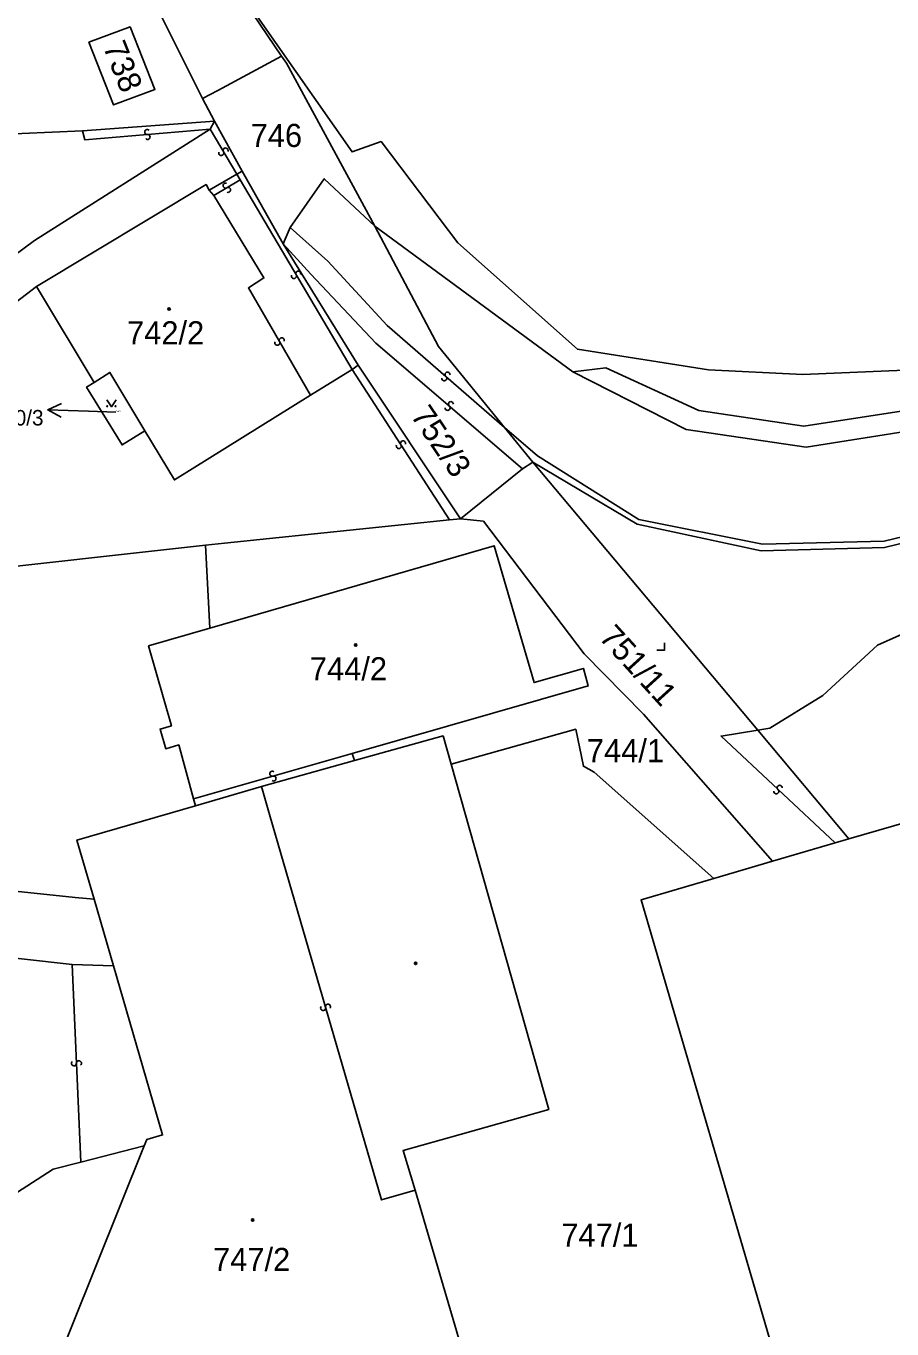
# Model space of a CAD drawing. Extents: x -600309 to -598967, y -1161267 to -1160292.
# Drawn here: x -599492.6 to -599428.8, y -1160977.1 to -1160881.2 of the extents above; entities that cross this region are included whole.
import ezdxf

# ---------------------------------------------------------------- set-up
doc = ezdxf.new("R2010")
doc.units = 0
for name, color, linetype in [('Level 1', 7, 'Continuous'), ('Level 13', 7, 'Continuous'), ('Level 3', 7, 'Continuous'), ('Level 4', 7, 'Continuous'), ('Level 5', 7, 'Continuous'), ('Level 57', 7, 'Continuous'), ('Level 60', 7, 'Continuous')]:
    doc.layers.add(name, color=color, linetype=linetype)

msp = doc.modelspace()

# ---------------------------------------------------------------- linework, layer by layer
at = {"layer": 'Level 1'}
for points in [[(-599397.1, -1160895.95), (-599418.34, -1160904.16), (-599424.29, -1160906.13), (-599426.78, -1160906.5), (-599435.4, -1160906.87), (-599442.36, -1160906.51), (-599452.01, -1160905), (-599460.83, -1160897.16), (-599466.47, -1160889.71), (-599468.61, -1160890.47), (-599481.21, -1160872.47)], [(-599473.8, -1160883.43), (-599481.21, -1160872.47)], [(-599485.56, -1160874.64), (-599479.62, -1160886.55)], [(-599487.99, -1160882.4), (-599484.96, -1160881.27), (-599483.13, -1160885.89), (-599486.17, -1160887.02), (-599487.99, -1160882.4)], [(-599473.8, -1160883.43), (-599478.49, -1160885.96), (-599479.62, -1160886.55)], [(-599466.92, -1160895.95), (-599473.43, -1160883.93), (-599473.8, -1160883.43)], [(-599479.62, -1160886.55), (-599478.75, -1160888.22)], [(-599488.46, -1160888.93), (-599478.75, -1160888.22)], [(-599478.75, -1160888.22), (-599479.07, -1160888.79)], [(-599478.75, -1160888.22), (-599476.69, -1160891.89)], [(-599521.99, -1160890.39), (-599488.46, -1160888.93)], [(-599479.07, -1160888.79), (-599491.99, -1160897), (-599503.33, -1160905.39)], [(-599479.13, -1160893.28), (-599477.1, -1160892.12)], [(-599476.69, -1160891.89), (-599477.1, -1160892.12)], [(-599476.69, -1160891.89), (-599473.68, -1160897.25)], [(-599466.92, -1160895.95), (-599470.66, -1160892.45), (-599473.17, -1160896.03)], [(-599479.13, -1160893.28), (-599479.36, -1160892.88), (-599491.85, -1160900.39)], [(-599339.37, -1160901.73), (-599352.46, -1160895.75), (-599362.84, -1160894.34), (-599371.33, -1160894.86), (-599386.68, -1160898.16), (-599423.37, -1160908.81), (-599435.34, -1160910.65), (-599443.08, -1160909.52), (-599449.91, -1160906.36), (-599452.36, -1160906.67)], [(-599473.17, -1160896.03), (-599473.68, -1160897.25)], [(-599452.36, -1160906.67), (-599462.76, -1160899.01), (-599466.92, -1160895.95)], [(-599466.92, -1160895.95), (-599462.23, -1160904.8), (-599457.37, -1160910.76)], [(-599473.68, -1160897.25), (-599468.16, -1160906.18)], [(-599511.62, -1160910.76), (-599510.08, -1160913.32), (-599502.9, -1160908.81), (-599491.85, -1160900.39)], [(-599491.85, -1160900.39), (-599487.61, -1160907.44)], [(-599361.87, -1160902.47), (-599371.38, -1160903.51), (-599380.09, -1160905.34), (-599420.43, -1160917.42), (-599429.39, -1160919.59), (-599438.49, -1160919.83), (-599447.62, -1160917.87), (-599455.29, -1160913.3)], [(-599487.61, -1160907.44), (-599486.44, -1160906.71), (-599483.86, -1160911.01)], [(-599471.66, -1160908.38), (-599468.6, -1160906.5)], [(-599468.6, -1160906.5), (-599468.16, -1160906.18)], [(-599468.16, -1160906.18), (-599460.62, -1160917.48)], [(-599487.61, -1160907.44), (-599488.16, -1160907.78), (-599485.55, -1160912.04), (-599483.86, -1160911.01)], [(-599471.66, -1160908.38), (-599481.69, -1160914.62), (-599483.86, -1160911.01)], [(-599457.37, -1160910.76), (-599455.29, -1160913.3)], [(-599455.29, -1160913.3), (-599456.05, -1160913.8)], [(-599455.29, -1160913.3), (-599438.73, -1160933.04)], [(-599456.05, -1160913.8), (-599460.62, -1160917.48)], [(-599460.62, -1160917.48), (-599461.42, -1160917.56)], [(-599460.62, -1160917.48), (-599458.94, -1160917.65), (-599451.51, -1160927.42), (-599447.15, -1160931.87), (-599437.64, -1160942.69)], [(-599461.42, -1160917.56), (-599478, -1160919.28), (-599479.39, -1160919.42)], [(-599516.72, -1160923.57), (-599479.39, -1160919.42)], [(-599479.39, -1160919.42), (-599479.09, -1160925.54)], [(-599479.09, -1160925.54), (-599458.14, -1160919.47), (-599455.2, -1160929.54), (-599451.57, -1160928.49), (-599451.21, -1160929.78), (-599468.59, -1160934.75)], [(-599480.29, -1160938.1), (-599481.37, -1160934.13), (-599482.33, -1160934.41), (-599482.75, -1160932.96), (-599481.91, -1160932.72), (-599483.59, -1160926.84), (-599479.09, -1160925.54)], [(-599468.44, -1160935.28), (-599461.91, -1160933.46), (-599461.32, -1160935.54)], [(-599441.96, -1160943.95), (-599450.77, -1160936.14), (-599451.57, -1160935.69), (-599452.13, -1160932.97), (-599461.32, -1160935.54)], [(-599438.73, -1160933.04), (-599432.02, -1160941.04)], [(-599468.59, -1160934.75), (-599468.44, -1160935.28)], [(-599475.28, -1160937.19), (-599468.44, -1160935.28)], [(-599463.97, -1160966.9), (-599464.85, -1160963.98), (-599460.64, -1160962.79), (-599454.12, -1160960.95), (-599461.32, -1160935.54)], [(-599475.28, -1160937.19), (-599480.15, -1160938.6)], [(-599560.03, -1160937.87), (-599489, -1160945.35), (-599487.6, -1160945.48)], [(-599487.6, -1160945.48), (-599488.87, -1160941.13), (-599480.15, -1160938.6)], [(-599480.15, -1160938.6), (-599480.29, -1160938.1)], [(-599432.02, -1160941.04), (-599428.72, -1160940.07)], [(-599437.64, -1160942.69), (-599433.04, -1160941.34)], [(-599433.04, -1160941.34), (-599432.02, -1160941.04)], [(-599560.13, -1160942.37), (-599489.23, -1160950.29)], [(-599441.96, -1160943.95), (-599437.64, -1160942.69)], [(-599441.96, -1160943.95), (-599447.32, -1160945.52), (-599437.27, -1160979.84)], [(-599487.6, -1160945.48), (-599486.18, -1160950.38)], [(-599489.23, -1160950.29), (-599486.18, -1160950.38)], [(-599486.18, -1160950.38), (-599482.56, -1160962.83), (-599483.73, -1160963.17), (-599483.91, -1160963.63)], [(-599483.91, -1160963.63), (-599491.05, -1160981.38)], [(-599488.59, -1160964.84), (-599483.91, -1160963.63)], [(-599488.59, -1160964.84), (-599490.61, -1160965.36), (-599512.52, -1160979.46)], [(-599463.97, -1160966.9), (-599459.09, -1160983.44)]]:
    msp.add_lwpolyline(points, dxfattribs=at)
at = {"layer": 'Level 13'}
for centre, start, end in [((-599483.694, -1160889.006), 42.33711, 274.4351), ((-599483.665, -1160889.373), 222.12265, 94.71265), ((-599478.239, -1160890.553), 157.76648, 30.35648), ((-599477.92, -1160890.368), 337.98094, 210.07893), ((-599477.923, -1160892.951), 68.24955, 300.34754), ((-599477.736, -1160893.268), 248.03509, 120.62509), ((-599472.571, -1160899.427), 337.7527, 210.3427), ((-599472.89, -1160899.612), 157.96716, 30.06516), ((-599474.11, -1160904.522), 157.26116, 29.85116), ((-599473.79, -1160904.339), 337.47561, 209.57361), ((-599461.821, -1160907.139), 176.22627, 48.81627), ((-599461.578, -1160906.862), 356.44072, 228.53872), ((-599461.329, -1160909.041), 356.82391, 228.92191), ((-599461.57, -1160909.319), 176.60945, 49.19945), ((-599464.854, -1160911.931), 340.36381, 212.46181), ((-599465.165, -1160912.13), 160.14936, 32.73936), ((-599474.49, -1160936.243), 53.13601, 285.72601), ((-599474.391, -1160936.598), 233.35046, 105.44846), ((-599437.367, -1160937.543), 174.24079, 46.33879), ((-599437.114, -1160937.276), 354.02634, 226.61634), ((-599470.737, -1160953.491), 143.37272, 15.96272), ((-599470.382, -1160953.39), 323.58717, 195.68517), ((-599489.094, -1160957.567), 129.67688, 2.26688), ((-599488.726, -1160957.554), 309.89134, 181.98933)]:
    msp.add_arc(centre, 0.184, start, end, dxfattribs=at)
at = {"layer": 'Level 3'}
for points in [[(-599488.46, -1160888.93), (-599488.28, -1160889.59), (-599479.07, -1160888.79)], [(-599479.07, -1160888.79), (-599477.1, -1160892.12)], [(-599478.8, -1160893.69), (-599476.86, -1160892.53)], [(-599477.1, -1160892.12), (-599476.86, -1160892.53)], [(-599468.6, -1160906.5), (-599476.86, -1160892.53)], [(-599479.13, -1160893.28), (-599478.8, -1160893.69)], [(-599478.8, -1160893.69), (-599475.1, -1160899.75), (-599476.24, -1160900.48), (-599471.66, -1160908.38)], [(-599473.17, -1160896.03), (-599470.4, -1160898.51), (-599466.03, -1160903.25), (-599457.37, -1160910.76)], [(-599339.27, -1160903.05), (-599341.43, -1160901.73), (-599353.06, -1160897.2), (-599363.14, -1160895.88), (-599371.49, -1160896.46), (-599386.41, -1160899.6), (-599423.05, -1160910.29), (-599435.16, -1160912.2), (-599444, -1160910.91), (-599452.36, -1160906.67)], [(-599473.68, -1160897.25), (-599471.64, -1160899.47), (-599466.85, -1160904.56), (-599456.05, -1160913.8)], [(-599457.37, -1160910.76), (-599454.95, -1160912.85), (-599447.5, -1160917.53), (-599438.38, -1160919.36), (-599429.42, -1160919.12), (-599420.57, -1160917), (-599380.15, -1160904.9), (-599371.45, -1160903.11), (-599361.87, -1160902.47)], [(-599361.87, -1160902.47), (-599376.31, -1160906.28), (-599393.59, -1160912.79), (-599411.23, -1160918.47), (-599429.91, -1160926.78), (-599433.93, -1160930.48), (-599437.85, -1160932.9), (-599438.73, -1160933.04)], [(-599468.6, -1160906.5), (-599461.42, -1160917.56)], [(-599433.04, -1160941.34), (-599441.43, -1160933.48), (-599438.73, -1160933.04)], [(-599468.59, -1160934.75), (-599480.29, -1160938.1)], [(-599475.28, -1160937.19), (-599474.68, -1160939.25), (-599466.43, -1160967.62), (-599463.97, -1160966.9)], [(-599489.23, -1160950.29), (-599488.59, -1160964.84)]]:
    msp.add_lwpolyline(points, dxfattribs=at)
at = {"layer": 'Level 5'}
for points in [[(-599486.671, -1160908.72), (-599486.33, -1160909.23), (-599485.99, -1160908.72)], [(-599446.15, -1160927.16), (-599445.6, -1160927.16), (-599445.6, -1160926.61)]]:
    msp.add_lwpolyline(points, dxfattribs=at)
for centre, radius in [((-599482.08, -1160902.03), 0.09), ((-599482.08, -1160902.03), 0.0521), ((-599486.636, -1160909.196), 0.034), ((-599486.025, -1160909.196), 0.034), ((-599468.34, -1160926.77), 0.09), ((-599468.34, -1160926.77), 0.0521), ((-599463.93, -1160950.21), 0.09), ((-599463.93, -1160950.21), 0.0521), ((-599475.93, -1160969.09), 0.09), ((-599475.93, -1160969.09), 0.0521)]:
    msp.add_circle(centre, radius, dxfattribs=at)
at = {"layer": 'Level 57'}
for p, q in [((-599488.022, -1160909.566), (-599491.02, -1160909.47)), ((-599486, -1160909.63), (-599488.022, -1160909.566))]:
    msp.add_line(p, q, dxfattribs=at)
msp.add_lwpolyline([(-599490.037, -1160910.002), (-599491.02, -1160909.47), (-599490.005, -1160909.003)], dxfattribs=at)
at = {"layer": 'Level 60'}
for points in [[(-599499.11, -1160843.78), (-599511.9, -1160812.49), (-599509.64, -1160811.21), (-599486.22, -1160862.8), (-599485.75, -1160863.8), (-599481.21, -1160872.47), (-599473.8, -1160883.43), (-599478.49, -1160885.96), (-599479.62, -1160886.55), (-599485.56, -1160874.64), (-599487.5, -1160870.19), (-599490.67, -1160862.63)], [(-599403.22, -1160848.23), (-599378.59, -1160891.1), (-599393.15, -1160894.43), (-599393.88, -1160894.71), (-599395.43, -1160892.03), (-599398.38, -1160893.73), (-599397.1, -1160895.95), (-599418.34, -1160904.16), (-599424.29, -1160906.13), (-599426.78, -1160906.5), (-599435.4, -1160906.87), (-599442.36, -1160906.51), (-599452.01, -1160905), (-599460.83, -1160897.16), (-599466.47, -1160889.71), (-599468.61, -1160890.47), (-599481.21, -1160872.47), (-599485.75, -1160863.8), (-599414.94, -1160828.28), (-599410, -1160836.64)], [(-599484.96, -1160881.27), (-599487.99, -1160882.4), (-599486.17, -1160887.02), (-599483.13, -1160885.89)], [(-599487.99, -1160882.4), (-599484.96, -1160881.27), (-599483.13, -1160885.89), (-599486.17, -1160887.02)], [(-599478.75, -1160888.22), (-599479.62, -1160886.55), (-599478.49, -1160885.96), (-599473.8, -1160883.43), (-599473.43, -1160883.93), (-599466.92, -1160895.95), (-599470.66, -1160892.45), (-599473.17, -1160896.03), (-599473.68, -1160897.25), (-599476.69, -1160891.89)], [(-599504.63, -1160906.39), (-599503.33, -1160905.39), (-599491.99, -1160897), (-599479.07, -1160888.79), (-599478.75, -1160888.22), (-599476.69, -1160891.89), (-599477.1, -1160892.12), (-599479.13, -1160893.28), (-599479.36, -1160892.88), (-599491.85, -1160900.39), (-599502.9, -1160908.81), (-599510.08, -1160913.32), (-599511.62, -1160910.76)], [(-599473.68, -1160897.25), (-599468.16, -1160906.18), (-599468.6, -1160906.5), (-599471.66, -1160908.38), (-599481.69, -1160914.62), (-599483.86, -1160911.01), (-599486.44, -1160906.71), (-599487.61, -1160907.44), (-599491.85, -1160900.39), (-599479.36, -1160892.88), (-599479.13, -1160893.28), (-599477.1, -1160892.12), (-599476.69, -1160891.89)], [(-599470.66, -1160892.45), (-599466.92, -1160895.95), (-599462.23, -1160904.8), (-599457.37, -1160910.76), (-599455.29, -1160913.3), (-599456.05, -1160913.8), (-599460.62, -1160917.48), (-599468.16, -1160906.18), (-599473.68, -1160897.25), (-599473.17, -1160896.03)], [(-599344.12, -1160908.57), (-599341.5, -1160910.31), (-599338.52, -1160912.64), (-599337.57, -1160924.9), (-599335.95, -1160945.64), (-599335.56, -1160950.71), (-599336.2, -1160947.84), (-599342.19, -1160926.57), (-599345.19, -1160915.92), (-599416.34, -1160936.44), (-599428.72, -1160940.07), (-599432.02, -1160941.04), (-599438.73, -1160933.04), (-599455.29, -1160913.3), (-599447.62, -1160917.87), (-599438.49, -1160919.83), (-599429.39, -1160919.59), (-599420.43, -1160917.42), (-599380.09, -1160905.34), (-599371.38, -1160903.51), (-599361.87, -1160902.47), (-599360.52, -1160907.17), (-599352.31, -1160906.29), (-599346.58, -1160907.24)], [(-599487.61, -1160907.44), (-599486.44, -1160906.71), (-599483.86, -1160911.01), (-599485.55, -1160912.04), (-599488.16, -1160907.78)], [(-599456.05, -1160913.8), (-599455.29, -1160913.3), (-599438.73, -1160933.04), (-599432.02, -1160941.04), (-599433.04, -1160941.34), (-599437.64, -1160942.69), (-599447.15, -1160931.87), (-599451.51, -1160927.42), (-599458.94, -1160917.65), (-599460.62, -1160917.48)], [(-599416.34, -1160936.44), (-599345.19, -1160915.92), (-599342.19, -1160926.57), (-599336.2, -1160947.84), (-599335.56, -1160950.71), (-599335.1, -1160956.62), (-599340.48, -1160958.2), (-599342.94, -1160949.78), (-599406.76, -1160968.12), (-599408.71, -1160968.71), (-599413.88, -1160970.29), (-599424.82, -1160973.63), (-599422.36, -1160982.07), (-599435.51, -1160985.86), (-599437.27, -1160979.84), (-599447.32, -1160945.52), (-599441.96, -1160943.95), (-599437.64, -1160942.69), (-599433.04, -1160941.34), (-599432.02, -1160941.04), (-599428.72, -1160940.07)], [(-599460.62, -1160917.48), (-599458.94, -1160917.65), (-599451.51, -1160927.42), (-599447.15, -1160931.87), (-599437.64, -1160942.69), (-599441.96, -1160943.95), (-599450.77, -1160936.14), (-599451.57, -1160935.69), (-599452.13, -1160932.97), (-599461.32, -1160935.54), (-599461.91, -1160933.46), (-599468.44, -1160935.28), (-599468.59, -1160934.75), (-599451.21, -1160929.78), (-599451.57, -1160928.49), (-599455.2, -1160929.54), (-599458.14, -1160919.47), (-599479.09, -1160925.54), (-599479.39, -1160919.42), (-599478, -1160919.28), (-599461.42, -1160917.56)], [(-599566.1, -1160937.3), (-599568.09, -1160931.83), (-599561.87, -1160930.78), (-599524.58, -1160924.44), (-599516.72, -1160923.57), (-599479.39, -1160919.42), (-599479.09, -1160925.54), (-599483.59, -1160926.84), (-599481.91, -1160932.72), (-599482.75, -1160932.96), (-599482.33, -1160934.41), (-599481.37, -1160934.13), (-599480.29, -1160938.1), (-599480.15, -1160938.6), (-599488.87, -1160941.13), (-599487.6, -1160945.48), (-599489, -1160945.35), (-599560.03, -1160937.87), (-599560.45, -1160937.81)], [(-599475.28, -1160937.19), (-599480.15, -1160938.6), (-599480.29, -1160938.1), (-599481.37, -1160934.13), (-599482.33, -1160934.41), (-599482.75, -1160932.96), (-599481.91, -1160932.72), (-599483.59, -1160926.84), (-599479.09, -1160925.54), (-599458.14, -1160919.47), (-599455.2, -1160929.54), (-599451.57, -1160928.49), (-599451.21, -1160929.78), (-599468.59, -1160934.75), (-599468.44, -1160935.28)], [(-599487.1, -1160991.44), (-599489.81, -1160981.88), (-599491.05, -1160981.38), (-599483.91, -1160963.63), (-599483.73, -1160963.17), (-599482.56, -1160962.83), (-599486.18, -1160950.38), (-599487.6, -1160945.48), (-599488.87, -1160941.13), (-599480.15, -1160938.6), (-599475.28, -1160937.19), (-599468.44, -1160935.28), (-599461.91, -1160933.46), (-599461.32, -1160935.54), (-599454.12, -1160960.95), (-599460.64, -1160962.79), (-599464.85, -1160963.98), (-599463.97, -1160966.9), (-599459.09, -1160983.44), (-599458.69, -1160984.81), (-599486.63, -1160993.09)], [(-599453.33, -1160984.58), (-599455.79, -1160985.27), (-599457.3, -1160985.68), (-599458.06, -1160983.15), (-599459.09, -1160983.44), (-599463.97, -1160966.9), (-599464.85, -1160963.98), (-599460.64, -1160962.79), (-599454.12, -1160960.95), (-599461.32, -1160935.54), (-599452.13, -1160932.97), (-599451.57, -1160935.69), (-599450.77, -1160936.14), (-599441.96, -1160943.95), (-599447.32, -1160945.52), (-599437.27, -1160979.84)]]:
    msp.add_lwpolyline(points, close=True, dxfattribs=at)
for points in [[(-599423.37, -1160908.81), (-599435.34, -1160910.65), (-599443.08, -1160909.52), (-599449.91, -1160906.36), (-599452.36, -1160906.67), (-599462.76, -1160899.01), (-599466.92, -1160895.95), (-599473.43, -1160883.93), (-599473.8, -1160883.43), (-599481.21, -1160872.47), (-599468.61, -1160890.47), (-599466.47, -1160889.71), (-599460.83, -1160897.16), (-599452.01, -1160905), (-599442.36, -1160906.51), (-599435.4, -1160906.87), (-599426.78, -1160906.5)], [(-599485.56, -1160874.64), (-599479.62, -1160886.55), (-599478.75, -1160888.22), (-599488.46, -1160888.93), (-599521.99, -1160890.39), (-599539.93, -1160891.17), (-599547.45, -1160892.09), (-599545.11, -1160890.17), (-599548.78, -1160886.13), (-599551.17, -1160888.12), (-599547.45, -1160892.09), (-599579.23, -1160895.89), (-599610.7, -1160901.38), (-599623.88, -1160902.01), (-599627.26, -1160901.81), (-599623.8, -1160900.4), (-599625.9, -1160895.19), (-599629.23, -1160896.54), (-599627.26, -1160901.81), (-599628.39, -1160901.69), (-599634.95, -1160898.11), (-599638.48, -1160895.36), (-599648.13, -1160877.1)], [(-599521.99, -1160890.39), (-599488.46, -1160888.93), (-599478.75, -1160888.22), (-599479.07, -1160888.79), (-599491.99, -1160897), (-599503.33, -1160905.39)], [(-599610.7, -1160901.38), (-599579.23, -1160895.89), (-599570.78, -1160924.47), (-599569.11, -1160929.21), (-599568.09, -1160931.83), (-599566.1, -1160937.3), (-599560.45, -1160937.81), (-599560.03, -1160937.87), (-599489, -1160945.35), (-599487.6, -1160945.48), (-599486.18, -1160950.38), (-599489.23, -1160950.29), (-599560.13, -1160942.37), (-599560.56, -1160942.31), (-599566.95, -1160941.53), (-599576.62, -1160937.63), (-599576.9, -1160937.73), (-599578.2, -1160933.98), (-599578.94, -1160929.75), (-599582.1, -1160908.78), (-599584.9, -1160905.11), (-599590.9, -1160903.6)], [(-599420.43, -1160917.42), (-599429.39, -1160919.59), (-599438.49, -1160919.83), (-599447.62, -1160917.87), (-599455.29, -1160913.3), (-599457.37, -1160910.76), (-599462.23, -1160904.8), (-599466.92, -1160895.95), (-599462.76, -1160899.01), (-599452.36, -1160906.67), (-599449.91, -1160906.36), (-599443.08, -1160909.52), (-599435.34, -1160910.65), (-599423.37, -1160908.81)], [(-599502.9, -1160908.81), (-599491.85, -1160900.39), (-599487.61, -1160907.44), (-599488.16, -1160907.78), (-599485.55, -1160912.04), (-599483.86, -1160911.01), (-599481.69, -1160914.62), (-599471.66, -1160908.38), (-599468.6, -1160906.5), (-599468.16, -1160906.18), (-599460.62, -1160917.48), (-599461.42, -1160917.56), (-599478, -1160919.28), (-599479.39, -1160919.42), (-599516.72, -1160923.57)], [(-599630.1, -1160977.09), (-599570.78, -1160962.58), (-599570.9, -1160962.27), (-599568.04, -1160961.36), (-599567.91, -1160961.97), (-599562.84, -1160960.63), (-599565.04, -1160950.54), (-599562.75, -1160950.25), (-599563.61, -1160944.23), (-599566.3, -1160944.61), (-599566.95, -1160941.53), (-599560.56, -1160942.31), (-599560.13, -1160942.37), (-599489.23, -1160950.29), (-599486.18, -1160950.38), (-599482.56, -1160962.83), (-599483.73, -1160963.17), (-599483.91, -1160963.63), (-599488.59, -1160964.84), (-599490.61, -1160965.36), (-599512.52, -1160979.46), (-599599.9, -1161001.22)], [(-599512.52, -1160979.46), (-599490.61, -1160965.36), (-599488.59, -1160964.84), (-599483.91, -1160963.63), (-599491.05, -1160981.38)]]:
    msp.add_lwpolyline(points, dxfattribs=at)

# ---------------------------------------------------------------- texts
at = {"layer": 'Level 4'}
for s, height, rotation, p in [('738', 1.7, 291.80142, (-599486.972, -1160882.724)), ('740/3', 0.1, 0.05166, (-599486, -1160909.63)), ('752/3', 1.7, 304.2, (-599464.34, -1160909.88)), ('751/11', 1.7, 312.3, (-599450.49, -1160926.26))]:
    msp.add_text(s, height=height, rotation=rotation, dxfattribs=at).set_placement(p)
for s, p in [('746', (-599476.08, -1160890.11)), ('742/2', (-599485.184, -1160904.64)), ('744/2', (-599471.719, -1160929.37)), ('744/1', (-599451.317, -1160935.4)), ('747/1', (-599453.2, -1160971.06)), ('747/2', (-599478.85, -1160972.85))]:
    msp.add_text(s, height=1.7, dxfattribs=at).set_placement(p)
at = {"layer": 'Level 57'}
msp.add_text('740/3', height=1.14, rotation=0.05166, dxfattribs=at).set_placement((-599495.145, -1160910.614))

doc.saveas('drawing.dxf')
